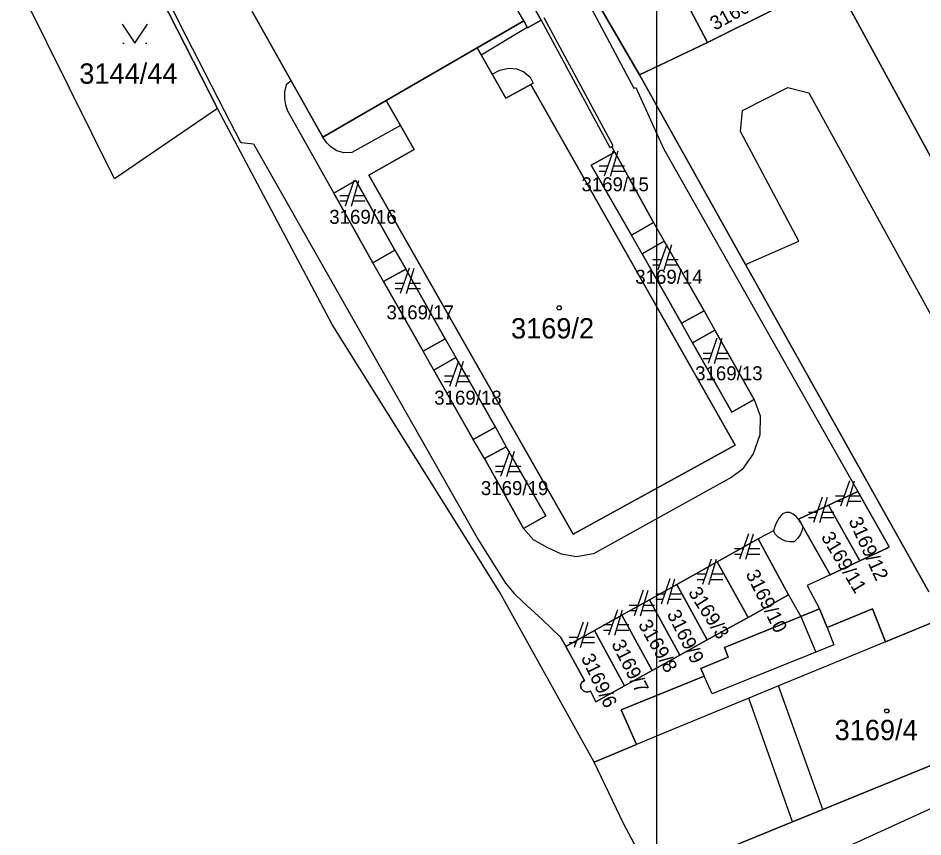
# Model space of a CAD drawing. Extents: x -263587 to -261993, y -1238795 to -1236748.
# Drawn here: x -263042.3 to -262971.1, y -1238567.5 to -1238503 of the extents above; entities that cross this region are included whole.
import ezdxf

# ---------------------------------------------------------------- set-up
doc = ezdxf.new("R2010")
doc.units = 0
doc.layers.add('Vrstva 1', color=7, linetype='Continuous')
doc.layers.add('Vrstva 51', color=7, linetype='Continuous')

msp = doc.modelspace()

# ---------------------------------------------------------------- linework, layer by layer
at = {"layer": 'Vrstva 1'}
for p, q in [((-263008.1, -1238481.7), (-262993.82, -1238508.53)), ((-263033.76, -1238496.15), (-263026.65, -1238510.12)), ((-263026.65, -1238510.12), (-263033.76, -1238496.15)), ((-263034.75, -1238515.65), (-263042.35, -1238500.36)), ((-263031.44, -1238499.76), (-263029.65, -1238503.37)), ((-262993.38, -1238507.47), (-262997.48, -1238500.45)), ((-262997.48, -1238500.45), (-262993.38, -1238507.47)), ((-262978.09, -1238499.9), (-262970.15, -1238514.49)), ((-262970.15, -1238514.49), (-262978.09, -1238499.9)), ((-263002.51, -1238503.23), (-263003.67, -1238501.16)), ((-263001.13, -1238503.17), (-263002.62, -1238500.56)), ((-263002.62, -1238500.56), (-263001.13, -1238503.17)), ((-263023.9, -1238502.48), (-263020.84, -1238507.95)), ((-263020.84, -1238507.95), (-263023.9, -1238502.48)), ((-262988.04, -1238504.92), (-262989.41, -1238502.28)), ((-262989.41, -1238502.28), (-262988.04, -1238504.92)), ((-262988.04, -1238504.92), (-262982.69, -1238502.27)), ((-262982.69, -1238502.27), (-262988.04, -1238504.92)), ((-263006.17, -1238505.35), (-263002.51, -1238503.23)), ((-263002.51, -1238503.23), (-263006.17, -1238505.35)), ((-263002.51, -1238503.23), (-263002.23, -1238503.72)), ((-263002.23, -1238503.72), (-263002.51, -1238503.23)), ((-263002.2, -1238503.78), (-263001.13, -1238503.17)), ((-263001.13, -1238503.17), (-263002.2, -1238503.78)), ((-263001.13, -1238503.17), (-262995.72, -1238513.19)), ((-262995.46, -1238513.07), (-263000.9, -1238502.99)), ((-263029.65, -1238503.37), (-263026.12, -1238510.27)), ((-263005.86, -1238505.89), (-263002.23, -1238503.72)), ((-263002.23, -1238503.72), (-263002.2, -1238503.78)), ((-263002.2, -1238503.78), (-263002.23, -1238503.72)), ((-263034.1, -1238504.97), (-263034, -1238504.97)), ((-263032.3, -1238504.97), (-263032.2, -1238504.97)), ((-263013.34, -1238509.49), (-263006.17, -1238505.35)), ((-263006.17, -1238505.35), (-263013.34, -1238509.49)), ((-263005.86, -1238505.89), (-263006.17, -1238505.35)), ((-263006.17, -1238505.35), (-263005.86, -1238505.89)), ((-262993.38, -1238507.47), (-262988.04, -1238504.92)), ((-262988.04, -1238504.92), (-262993.38, -1238507.47)), ((-263005, -1238507.42), (-263005.86, -1238505.89)), ((-263005.86, -1238505.89), (-263005, -1238507.42)), ((-263005, -1238507.42), (-263004.4, -1238507.11)), ((-263003.93, -1238509.31), (-263005, -1238507.42)), ((-263005, -1238507.42), (-263003.93, -1238509.31)), ((-263004.4, -1238507.11), (-263003.72, -1238506.94)), ((-263003.72, -1238506.94), (-263003.05, -1238506.99)), ((-263003.05, -1238506.99), (-263002.49, -1238507.24)), ((-263002.49, -1238507.24), (-263002.01, -1238507.65)), ((-262985.04, -1238522.41), (-262993.38, -1238507.47)), ((-262993.38, -1238507.47), (-262985.04, -1238522.41)), ((-263021.23, -1238508.27), (-263021.36, -1238508.8)), ((-263020.84, -1238507.95), (-263021.23, -1238508.27)), ((-263020.84, -1238507.95), (-263018.35, -1238512.39)), ((-263018.35, -1238512.39), (-263020.84, -1238507.95)), ((-263001.94, -1238508.22), (-263003.93, -1238509.31)), ((-263003.93, -1238509.31), (-263001.94, -1238508.22)), ((-263002.01, -1238507.65), (-263001.76, -1238508.12)), ((-263001.76, -1238508.12), (-263001.94, -1238508.22)), ((-262985.84, -1238536.62), (-263001.94, -1238508.22)), ((-263001.94, -1238508.22), (-262985.84, -1238536.62)), ((-263021.36, -1238508.8), (-263021.37, -1238509.35)), ((-262993.82, -1238508.53), (-262993.68, -1238508.46)), ((-262993.68, -1238508.46), (-262991.46, -1238513.33)), ((-262985.27, -1238510.28), (-262981.7, -1238508.47)), ((-262981.7, -1238508.47), (-262980.04, -1238508.9)), ((-262980.04, -1238508.9), (-262960.64, -1238544.21)), ((-263021.37, -1238509.35), (-263021.29, -1238509.84)), ((-263018.35, -1238512.39), (-263013.34, -1238509.49)), ((-263013.34, -1238509.49), (-263018.35, -1238512.39)), ((-263013.34, -1238509.49), (-263012.23, -1238511.46)), ((-263012.23, -1238511.46), (-263013.34, -1238509.49)), ((-263026.65, -1238510.12), (-263034.75, -1238515.65)), ((-263017.61, -1238527.12), (-263026.65, -1238510.12)), ((-263026.12, -1238510.27), (-263024.86, -1238512.71)), ((-263021.29, -1238509.84), (-263021.13, -1238510.3)), ((-263021.13, -1238510.3), (-263017.48, -1238516.78)), ((-262985.44, -1238511.92), (-262985.27, -1238510.28)), ((-263012.23, -1238511.46), (-263016.04, -1238513.59)), ((-263012.23, -1238511.46), (-263011.15, -1238513.36)), ((-263011.15, -1238513.36), (-263012.23, -1238511.46)), ((-263018.03, -1238512.82), (-263018.35, -1238512.39)), ((-262980.82, -1238520.58), (-262985.44, -1238511.92)), ((-263024.86, -1238512.71), (-263024.74, -1238512.81)), ((-263024.74, -1238512.81), (-263023.8, -1238512.89)), ((-263023.8, -1238512.89), (-263006.06, -1238544.12)), ((-263017.68, -1238513.17), (-263018.03, -1238512.82)), ((-263017.24, -1238513.45), (-263017.68, -1238513.17)), ((-262995.72, -1238513.19), (-262995.57, -1238513.12)), ((-262995.57, -1238513.12), (-262995.46, -1238513.07)), ((-262995.33, -1238513.56), (-262995.57, -1238513.12)), ((-263016.69, -1238513.6), (-263017.24, -1238513.45)), ((-263016.04, -1238513.59), (-263016.69, -1238513.6)), ((-263011.15, -1238513.36), (-263014.71, -1238515.38)), ((-263014.71, -1238515.38), (-263011.15, -1238513.36)), ((-262997.19, -1238514.58), (-262995.33, -1238513.56)), ((-262995.33, -1238513.56), (-262997.19, -1238514.58)), ((-262995.46, -1238513.46), (-262996.16, -1238515.46)), ((-262995.66, -1238515.46), (-262995.06, -1238513.46)), ((-262995.33, -1238513.56), (-262992.29, -1238519.1)), ((-262992.29, -1238519.1), (-262995.33, -1238513.56)), ((-262991.46, -1238513.33), (-262976.17, -1238540.28)), ((-262994.02, -1238520.09), (-262997.19, -1238514.58)), ((-262997.19, -1238514.58), (-262994.02, -1238520.09)), ((-262995.88, -1238514.66), (-262996.56, -1238514.66)), ((-262994.56, -1238514.66), (-262995.42, -1238514.66)), ((-263014.71, -1238515.38), (-262998.62, -1238543.63)), ((-262998.62, -1238543.63), (-263014.71, -1238515.38)), ((-262996.56, -1238515.06), (-262996.02, -1238515.06)), ((-262995.54, -1238515.06), (-262994.56, -1238515.06)), ((-263017.48, -1238516.78), (-263015.73, -1238515.78)), ((-263015.73, -1238515.78), (-263017.48, -1238516.78)), ((-263015.89, -1238515.8), (-263016.59, -1238517.8)), ((-263016.09, -1238517.8), (-263015.49, -1238515.8)), ((-263015.73, -1238515.78), (-263012.66, -1238521.28)), ((-263012.66, -1238521.28), (-263015.73, -1238515.78)), ((-263014.4, -1238522.27), (-263017.48, -1238516.78)), ((-263017.48, -1238516.78), (-263014.4, -1238522.27)), ((-263016.31, -1238517), (-263016.99, -1238517)), ((-263016.99, -1238517.4), (-263016.45, -1238517.4)), ((-263015.97, -1238517.4), (-263014.99, -1238517.4)), ((-263014.99, -1238517), (-263015.85, -1238517)), ((-262992.29, -1238519.1), (-262994.02, -1238520.09)), ((-262994.02, -1238520.09), (-262992.29, -1238519.1)), ((-262992.29, -1238519.1), (-262991.44, -1238520.58)), ((-262993.18, -1238521.57), (-262994.02, -1238520.09)), ((-262993.18, -1238521.57), (-262991.44, -1238520.58)), ((-262991.44, -1238520.58), (-262993.18, -1238521.57)), ((-262991.24, -1238520.83), (-262991.94, -1238522.83)), ((-262991.44, -1238520.58), (-262988.3, -1238526.06)), ((-262988.3, -1238526.06), (-262991.44, -1238520.58)), ((-262991.44, -1238522.83), (-262990.84, -1238520.83)), ((-262985.04, -1238522.41), (-262980.82, -1238520.58)), ((-263012.66, -1238521.28), (-263014.4, -1238522.27)), ((-263014.4, -1238522.27), (-263012.66, -1238521.28)), ((-263012.66, -1238521.28), (-263011.81, -1238522.77)), ((-262990.07, -1238527.02), (-262993.18, -1238521.57)), ((-262993.18, -1238521.57), (-262990.07, -1238527.02)), ((-263013.55, -1238523.75), (-263014.4, -1238522.27)), ((-262991.66, -1238522.03), (-262992.34, -1238522.03)), ((-262992.34, -1238522.43), (-262991.8, -1238522.43)), ((-262991.32, -1238522.43), (-262990.34, -1238522.43)), ((-262990.34, -1238522.03), (-262991.2, -1238522.03)), ((-262970.58, -1238548.19), (-262985.04, -1238522.41)), ((-262985.04, -1238522.41), (-262970.58, -1238548.19)), ((-263013.55, -1238523.75), (-263011.81, -1238522.77)), ((-263011.81, -1238522.77), (-263013.55, -1238523.75)), ((-263011.54, -1238522.7), (-263012.24, -1238524.7)), ((-263011.81, -1238522.77), (-263008.7, -1238528.27)), ((-263008.7, -1238528.27), (-263011.81, -1238522.77)), ((-263011.74, -1238524.7), (-263011.14, -1238522.7)), ((-263010.43, -1238529.23), (-263013.55, -1238523.75)), ((-263013.55, -1238523.75), (-263010.43, -1238529.23)), ((-263011.96, -1238523.9), (-263012.64, -1238523.9)), ((-263010.64, -1238523.9), (-263011.5, -1238523.9)), ((-263012.64, -1238524.3), (-263012.1, -1238524.3)), ((-263011.62, -1238524.3), (-263010.64, -1238524.3)), ((-262988.3, -1238526.06), (-262990.07, -1238527.02)), ((-262990.07, -1238527.02), (-262988.3, -1238526.06)), ((-262988.3, -1238526.06), (-262987.46, -1238527.57)), ((-263004.42, -1238548.18), (-263017.61, -1238527.12)), ((-262989.21, -1238528.56), (-262990.07, -1238527.02)), ((-262989.21, -1238528.56), (-262987.46, -1238527.57)), ((-262987.46, -1238527.57), (-262989.21, -1238528.56)), ((-262987.28, -1238528.2), (-262987.98, -1238530.2)), ((-262987.48, -1238530.2), (-262986.88, -1238528.2)), ((-262987.46, -1238527.57), (-262984.35, -1238533.04)), ((-262984.35, -1238533.04), (-262987.46, -1238527.57)), ((-263008.7, -1238528.27), (-263010.43, -1238529.23)), ((-263010.43, -1238529.23), (-263008.7, -1238528.27)), ((-263008.7, -1238528.27), (-263007.86, -1238529.73)), ((-262986.1, -1238534.03), (-262989.21, -1238528.56)), ((-262989.21, -1238528.56), (-262986.1, -1238534.03)), ((-263009.59, -1238530.72), (-263010.43, -1238529.23)), ((-262987.7, -1238529.4), (-262988.38, -1238529.4)), ((-262986.38, -1238529.4), (-262987.24, -1238529.4)), ((-263009.59, -1238530.72), (-263007.86, -1238529.73)), ((-263007.86, -1238529.73), (-263009.59, -1238530.72)), ((-263007.65, -1238530.01), (-263008.35, -1238532.01)), ((-263007.86, -1238529.73), (-263004.74, -1238535.22)), ((-263004.74, -1238535.22), (-263007.86, -1238529.73)), ((-263007.85, -1238532.01), (-263007.25, -1238530.01)), ((-262988.38, -1238529.8), (-262987.84, -1238529.8)), ((-262987.36, -1238529.8), (-262986.38, -1238529.8)), ((-263006.48, -1238536.19), (-263009.59, -1238530.72)), ((-263009.59, -1238530.72), (-263006.48, -1238536.19)), ((-263008.07, -1238531.21), (-263008.75, -1238531.21)), ((-263008.75, -1238531.61), (-263008.21, -1238531.61)), ((-263007.73, -1238531.61), (-263006.75, -1238531.61)), ((-263006.75, -1238531.21), (-263007.61, -1238531.21)), ((-262984.35, -1238533.04), (-262986.1, -1238534.03)), ((-262986.1, -1238534.03), (-262984.35, -1238533.04)), ((-262984.35, -1238533.04), (-262983.89, -1238534.31)), ((-262983.89, -1238534.31), (-262983.9, -1238535.82)), ((-263004.74, -1238535.22), (-263006.48, -1238536.19)), ((-263006.48, -1238536.19), (-263004.74, -1238535.22)), ((-263004.74, -1238535.22), (-263003.88, -1238536.75)), ((-262983.9, -1238535.82), (-262984.44, -1238537.32)), ((-263005.6, -1238537.69), (-263006.48, -1238536.19)), ((-263005.6, -1238537.69), (-263003.88, -1238536.75)), ((-263003.88, -1238536.75), (-263005.6, -1238537.69)), ((-263003.88, -1238536.75), (-263000.77, -1238542.2)), ((-263000.77, -1238542.2), (-263003.88, -1238536.75)), ((-262998.62, -1238543.63), (-262985.84, -1238536.62)), ((-262985.84, -1238536.62), (-262998.62, -1238543.63)), ((-263003.63, -1238537.11), (-263004.33, -1238539.11)), ((-263003.83, -1238539.11), (-263003.23, -1238537.11)), ((-262984.44, -1238537.32), (-262985.29, -1238538.55)), ((-263002.52, -1238543.2), (-263005.6, -1238537.69)), ((-263005.6, -1238537.69), (-263002.52, -1238543.2)), ((-263004.05, -1238538.31), (-263004.73, -1238538.31)), ((-263004.73, -1238538.71), (-263004.19, -1238538.71)), ((-263003.71, -1238538.71), (-263002.73, -1238538.71)), ((-263002.73, -1238538.31), (-263003.59, -1238538.31)), ((-262985.29, -1238538.55), (-262986.1, -1238539.14)), ((-262986.1, -1238539.14), (-262997.02, -1238545.19)), ((-262976.85, -1238539.44), (-262977.55, -1238541.44)), ((-262977.05, -1238541.44), (-262976.45, -1238539.44)), ((-262978.5, -1238541.36), (-262976.17, -1238540.28)), ((-262976.17, -1238540.28), (-262978.5, -1238541.36)), ((-262976.17, -1238540.28), (-262973.72, -1238544.63)), ((-262973.72, -1238544.63), (-262976.17, -1238540.28)), ((-262978.98, -1238540.72), (-262979.68, -1238542.72)), ((-262979.18, -1238542.72), (-262978.58, -1238540.72)), ((-262977.27, -1238540.64), (-262977.95, -1238540.64)), ((-262977.95, -1238541.04), (-262977.41, -1238541.04)), ((-262976.93, -1238541.04), (-262975.95, -1238541.04)), ((-262975.95, -1238540.64), (-262976.81, -1238540.64)), ((-262980.86, -1238542.46), (-262978.5, -1238541.36)), ((-262978.5, -1238541.36), (-262980.86, -1238542.46)), ((-262976.02, -1238545.74), (-262978.5, -1238541.36)), ((-262978.5, -1238541.36), (-262976.02, -1238545.74)), ((-263000.77, -1238542.2), (-263002.52, -1238543.2)), ((-263002.52, -1238543.2), (-263000.77, -1238542.2)), ((-262982.37, -1238542.36), (-262982.59, -1238542.71)), ((-262982.11, -1238542.04), (-262982.37, -1238542.36)), ((-262981.85, -1238541.93), (-262982.11, -1238542.04)), ((-262981.55, -1238541.92), (-262981.85, -1238541.93)), ((-262981.27, -1238542.07), (-262981.55, -1238541.92)), ((-262981.04, -1238542.26), (-262981.27, -1238542.07)), ((-262980.86, -1238542.46), (-262981.04, -1238542.26)), ((-262980.67, -1238542.74), (-262980.86, -1238542.46)), ((-262980.86, -1238542.46), (-262980.67, -1238542.74)), ((-262979.4, -1238541.92), (-262980.08, -1238541.92)), ((-262980.08, -1238542.32), (-262979.54, -1238542.32)), ((-262979.06, -1238542.32), (-262978.08, -1238542.32)), ((-262978.08, -1238541.92), (-262978.94, -1238541.92)), ((-263001.73, -1238544.08), (-263002.52, -1238543.2)), ((-262982.73, -1238543.03), (-262982.83, -1238543.37)), ((-262982.59, -1238542.71), (-262982.73, -1238543.03)), ((-262980.52, -1238543.04), (-262980.67, -1238542.74)), ((-262980.67, -1238542.74), (-262980.52, -1238543.04)), ((-262980.52, -1238543.04), (-262980.6, -1238543.37)), ((-262978.36, -1238546.83), (-262980.52, -1238543.04)), ((-262980.52, -1238543.04), (-262978.36, -1238546.83)), ((-262984.8, -1238543.6), (-262985.5, -1238545.6)), ((-262985, -1238545.6), (-262984.4, -1238543.6)), ((-262982.83, -1238543.37), (-262984.03, -1238544.01)), ((-262982.68, -1238543.66), (-262982.83, -1238543.37)), ((-262982.46, -1238543.88), (-262982.68, -1238543.66)), ((-262982.18, -1238544.07), (-262982.46, -1238543.88)), ((-262980.73, -1238543.68), (-262980.94, -1238543.98)), ((-262980.6, -1238543.37), (-262980.73, -1238543.68)), ((-263006.06, -1238544.12), (-263003.95, -1238547.5)), ((-263000.67, -1238544.7), (-263001.73, -1238544.08)), ((-262987.26, -1238545.82), (-262984.03, -1238544.01)), ((-262984.03, -1238544.01), (-262987.26, -1238545.82)), ((-262984.03, -1238544.01), (-262981.64, -1238548.42)), ((-262981.64, -1238548.42), (-262984.03, -1238544.01)), ((-262981.87, -1238544.2), (-262982.18, -1238544.07)), ((-262981.54, -1238544.25), (-262981.87, -1238544.2)), ((-262981.2, -1238544.23), (-262981.54, -1238544.25)), ((-262980.94, -1238543.98), (-262981.2, -1238544.23)), ((-262973.72, -1238544.63), (-262973.86, -1238544.73)), ((-262973.86, -1238544.73), (-262973.72, -1238544.63)), ((-262999.53, -1238545.22), (-263000.67, -1238544.7)), ((-262998.35, -1238545.41), (-262999.53, -1238545.22)), ((-262997.02, -1238545.19), (-262998.35, -1238545.41)), ((-262985.22, -1238544.8), (-262985.9, -1238544.8)), ((-262985.9, -1238545.2), (-262985.36, -1238545.2)), ((-262984.88, -1238545.2), (-262983.9, -1238545.2)), ((-262983.9, -1238544.8), (-262984.76, -1238544.8)), ((-262973.86, -1238544.73), (-262976.02, -1238545.74)), ((-262976.02, -1238545.74), (-262973.86, -1238544.73)), ((-262987.26, -1238545.82), (-262990.45, -1238547.6)), ((-262990.45, -1238547.6), (-262987.26, -1238545.82)), ((-262987.73, -1238545.6), (-262988.43, -1238547.6)), ((-262987.93, -1238547.6), (-262987.33, -1238545.6)), ((-262984.83, -1238550.19), (-262987.26, -1238545.82)), ((-262987.26, -1238545.82), (-262984.83, -1238550.19)), ((-262976.02, -1238545.74), (-262978.36, -1238546.83)), ((-262978.36, -1238546.83), (-262976.02, -1238545.74)), ((-262988.15, -1238546.8), (-262988.83, -1238546.8)), ((-262986.83, -1238546.8), (-262987.69, -1238546.8)), ((-263003.95, -1238547.5), (-263003.27, -1238548.32)), ((-262990.99, -1238547.15), (-262991.69, -1238549.15)), ((-262991.19, -1238549.15), (-262990.59, -1238547.15)), ((-262988.83, -1238547.2), (-262988.29, -1238547.2)), ((-262987.81, -1238547.2), (-262986.83, -1238547.2)), ((-262978.36, -1238546.83), (-262980.18, -1238547.67)), ((-262996.97, -1238561.58), (-263004.42, -1238548.18)), ((-262993.1, -1238548.06), (-262993.8, -1238550.06)), ((-262993.3, -1238550.06), (-262992.7, -1238548.06)), ((-262992.61, -1238548.8), (-262990.45, -1238547.6)), ((-262990.45, -1238547.6), (-262992.61, -1238548.8)), ((-262990.45, -1238547.6), (-262988.06, -1238551.97)), ((-262988.06, -1238551.97), (-262990.45, -1238547.6)), ((-262980.18, -1238547.67), (-262979.19, -1238549.53)), ((-263003.27, -1238548.32), (-263002.56, -1238549)), ((-262994.78, -1238550.02), (-262992.61, -1238548.8)), ((-262992.61, -1238548.8), (-262994.78, -1238550.02)), ((-262990.22, -1238553.17), (-262992.61, -1238548.8)), ((-262992.61, -1238548.8), (-262990.22, -1238553.17)), ((-262991.41, -1238548.35), (-262992.09, -1238548.35)), ((-262992.09, -1238548.75), (-262991.55, -1238548.75)), ((-262991.07, -1238548.75), (-262990.09, -1238548.75)), ((-262990.09, -1238548.35), (-262990.95, -1238548.35)), ((-262981.64, -1238548.42), (-262984.83, -1238550.19)), ((-262984.83, -1238550.19), (-262981.64, -1238548.42)), ((-262981.64, -1238548.42), (-262980.66, -1238550.13)), ((-263002.56, -1238549), (-263001.05, -1238550.35)), ((-262995.13, -1238549.59), (-262995.83, -1238551.59)), ((-262995.33, -1238551.59), (-262994.73, -1238549.59)), ((-262993.52, -1238549.26), (-262994.2, -1238549.26)), ((-262992.2, -1238549.26), (-262993.06, -1238549.26)), ((-262979.19, -1238549.53), (-262980.66, -1238550.13)), ((-262980.66, -1238550.13), (-262979.19, -1238549.53)), ((-262978.6, -1238550.99), (-262979.19, -1238549.53)), ((-262979.19, -1238549.53), (-262978.6, -1238550.99)), ((-262975.03, -1238549.52), (-262978.6, -1238550.99)), ((-262978.6, -1238550.99), (-262975.03, -1238549.52)), ((-262973.99, -1238552.12), (-262975.03, -1238549.52)), ((-262975.03, -1238549.52), (-262973.99, -1238552.12)), ((-263001.05, -1238550.35), (-262999.63, -1238551.71)), ((-262996.94, -1238551.22), (-262994.78, -1238550.02)), ((-262994.78, -1238550.02), (-262996.94, -1238551.22)), ((-262992.38, -1238554.37), (-262994.78, -1238550.02)), ((-262994.78, -1238550.02), (-262992.38, -1238554.37)), ((-262994.2, -1238549.66), (-262993.66, -1238549.66)), ((-262993.18, -1238549.66), (-262992.2, -1238549.66)), ((-262988.06, -1238551.97), (-262984.83, -1238550.19)), ((-262984.83, -1238550.19), (-262988.06, -1238551.97)), ((-262980.66, -1238550.13), (-262986.69, -1238552.57)), ((-262986.69, -1238552.57), (-262980.66, -1238550.13)), ((-262980.66, -1238550.13), (-262979.48, -1238552.92)), ((-262969.49, -1238550.26), (-262973.99, -1238552.12)), ((-262973.99, -1238552.12), (-262969.49, -1238550.26)), ((-262997.83, -1238550.57), (-262998.53, -1238552.57)), ((-262998.03, -1238552.57), (-262997.43, -1238550.57)), ((-262995.55, -1238550.79), (-262996.23, -1238550.79)), ((-262994.23, -1238550.79), (-262995.09, -1238550.79)), ((-262978.6, -1238550.99), (-262978.08, -1238552.35)), ((-262999.63, -1238551.71), (-262999.18, -1238552.48)), ((-262999.18, -1238552.48), (-262996.94, -1238551.22)), ((-262996.94, -1238551.22), (-262999.18, -1238552.48)), ((-262998.25, -1238551.77), (-262998.93, -1238551.77)), ((-262996.93, -1238551.77), (-262997.79, -1238551.77)), ((-262994.57, -1238555.58), (-262996.94, -1238551.22)), ((-262996.94, -1238551.22), (-262994.57, -1238555.58)), ((-262996.23, -1238551.19), (-262995.69, -1238551.19)), ((-262995.21, -1238551.19), (-262994.23, -1238551.19)), ((-262997.71, -1238555.16), (-262999.18, -1238552.48)), ((-262999.18, -1238552.48), (-262997.71, -1238555.16)), ((-262998.93, -1238552.17), (-262998.39, -1238552.17)), ((-262997.91, -1238552.17), (-262996.93, -1238552.17)), ((-262988.06, -1238551.97), (-262990.22, -1238553.17)), ((-262990.22, -1238553.17), (-262988.06, -1238551.97)), ((-262978.08, -1238552.35), (-262979.48, -1238552.92)), ((-262973.99, -1238552.12), (-262976.54, -1238553.16)), ((-262990.22, -1238553.17), (-262992.38, -1238554.37)), ((-262992.38, -1238554.37), (-262990.22, -1238553.17)), ((-262979.48, -1238552.92), (-262987.66, -1238556.2)), ((-262986.69, -1238552.57), (-262986.39, -1238553.32)), ((-262986.39, -1238553.32), (-262986.69, -1238552.57)), ((-262976.54, -1238553.16), (-262982.43, -1238555.59)), ((-262986.39, -1238553.32), (-262988.56, -1238554.22)), ((-262988.56, -1238554.22), (-262986.39, -1238553.32)), ((-262992.38, -1238554.37), (-262994.57, -1238555.58)), ((-262994.57, -1238555.58), (-262992.38, -1238554.37)), ((-262988.56, -1238554.22), (-262988.28, -1238554.83)), ((-262988.28, -1238554.83), (-262988.56, -1238554.22)), ((-262998.04, -1238555.52), (-262997.94, -1238555.3)), ((-262997.94, -1238555.3), (-262998.04, -1238555.52)), ((-262997.94, -1238555.3), (-262997.71, -1238555.16)), ((-262997.71, -1238555.16), (-262997.94, -1238555.3)), ((-262988.28, -1238554.83), (-262994.83, -1238557.46)), ((-262994.83, -1238557.46), (-262988.28, -1238554.83)), ((-262987.66, -1238556.2), (-262988.28, -1238554.83)), ((-262997.99, -1238555.79), (-262998.04, -1238555.52)), ((-262998.04, -1238555.52), (-262997.99, -1238555.79)), ((-262997.78, -1238556), (-262997.99, -1238555.79)), ((-262997.99, -1238555.79), (-262997.78, -1238556)), ((-262997.51, -1238556.09), (-262997.78, -1238556)), ((-262997.78, -1238556), (-262997.51, -1238556.09)), ((-262997.25, -1238556.01), (-262997.51, -1238556.09)), ((-262997.51, -1238556.09), (-262997.25, -1238556.01)), ((-262996.82, -1238556.83), (-262997.25, -1238556.01)), ((-262997.25, -1238556.01), (-262996.82, -1238556.83)), ((-262994.57, -1238555.58), (-262996.82, -1238556.83)), ((-262996.82, -1238556.83), (-262994.57, -1238555.58)), ((-262982.43, -1238555.59), (-262984.78, -1238556.56)), ((-262978.93, -1238565.32), (-262982.43, -1238555.59)), ((-262980.78, -1238569.95), (-262949.77, -1238555.79)), ((-262984.78, -1238556.56), (-262991.11, -1238559.16)), ((-262981.34, -1238566.3), (-262984.78, -1238556.56)), ((-262994.83, -1238557.46), (-262993.62, -1238560.2)), ((-262993.62, -1238560.2), (-262994.83, -1238557.46)), ((-262991.11, -1238559.16), (-262993.62, -1238560.2)), ((-262978.93, -1238565.32), (-262964.72, -1238559.53)), ((-262964.72, -1238559.53), (-262978.93, -1238565.32)), ((-262993.62, -1238560.2), (-262996.97, -1238561.58)), ((-262996.97, -1238561.58), (-262993.62, -1238560.2)), ((-262994.61, -1238566.47), (-262996.97, -1238561.58)), ((-262981.34, -1238566.3), (-262978.93, -1238565.32)), ((-262978.93, -1238565.32), (-262981.34, -1238566.3)), ((-262992.31, -1238570.76), (-262994.61, -1238566.47)), ((-262992.31, -1238570.76), (-262981.34, -1238566.3)), ((-262981.34, -1238566.3), (-262992.31, -1238570.76))]:
    msp.add_line(p, q, dxfattribs=at)
msp.add_lwpolyline([(-263034.15, -1238503.47), (-263033.15, -1238504.97), (-263032.15, -1238503.47)], dxfattribs=at)
for points in [[(-262999.63, -1238525.67), (-262999.54, -1238525.82), (-262999.63, -1238525.97), (-262999.81, -1238525.97), (-262999.9, -1238525.82), (-262999.81, -1238525.67)], [(-262973.81, -1238557.41), (-262973.72, -1238557.56), (-262973.81, -1238557.71), (-262973.99, -1238557.71), (-262974.08, -1238557.56), (-262973.99, -1238557.41)]]:
    msp.add_lwpolyline(points, close=True, dxfattribs=at)
at = {"layer": 'Vrstva 51'}
msp.add_lwpolyline([(-262992.03, -1237088.09), (-262695.03, -1237088.09), (-262695.03, -1238768.09), (-262992.03, -1238768.09)], close=True, dxfattribs=at)

# ---------------------------------------------------------------- texts
at = {"layer": 'Vrstva 1'}
for s, rotation, p in [('3160/13', 28.87707, (-262987.439, -1238504.004)), ('3169/12', 294.50031, (-262976.934, -1238542.57)), ('3169/11', 301.14662, (-262979.118, -1238543.852)), ('3169/10', 296.50566, (-262985.045, -1238546.763)), ('3169/3', 302.40713, (-262989.586, -1238548.216)), ('3169/9', 296.79214, (-262991.254, -1238549.925)), ('3169/8', 299.77152, (-262993.521, -1238550.752)), ('3169/7', 296.90673, (-262995.625, -1238552.273)), ('3169/6', 295.41704, (-262998.021, -1238553.361))]:
    msp.add_text(s, height=1.1, rotation=rotation, dxfattribs=at).set_placement(p)
for s, height, p in [('3144/44', 1.6, (-263037.528, -1238508.17)), ('3169/15', 1.1, (-262997.962, -1238516.64)), ('3169/16', 1.1, (-263017.833, -1238519.2)), ('3169/14', 1.1, (-262993.722, -1238523.92)), ('3169/17', 1.1, (-263013.322, -1238526.72)), ('3169/2', 1.6, (-263003.51, -1238528.23)), ('3169/13', 1.1, (-262989.002, -1238531.52)), ('3169/18', 1.1, (-263009.562, -1238533.44)), ('3169/19', 1.1, (-263005.887, -1238540.56)), ('3169/4', 1.6, (-262978.01, -1238559.86))]:
    msp.add_text(s, height=height, dxfattribs=at).set_placement(p)

doc.saveas('drawing.dxf')
